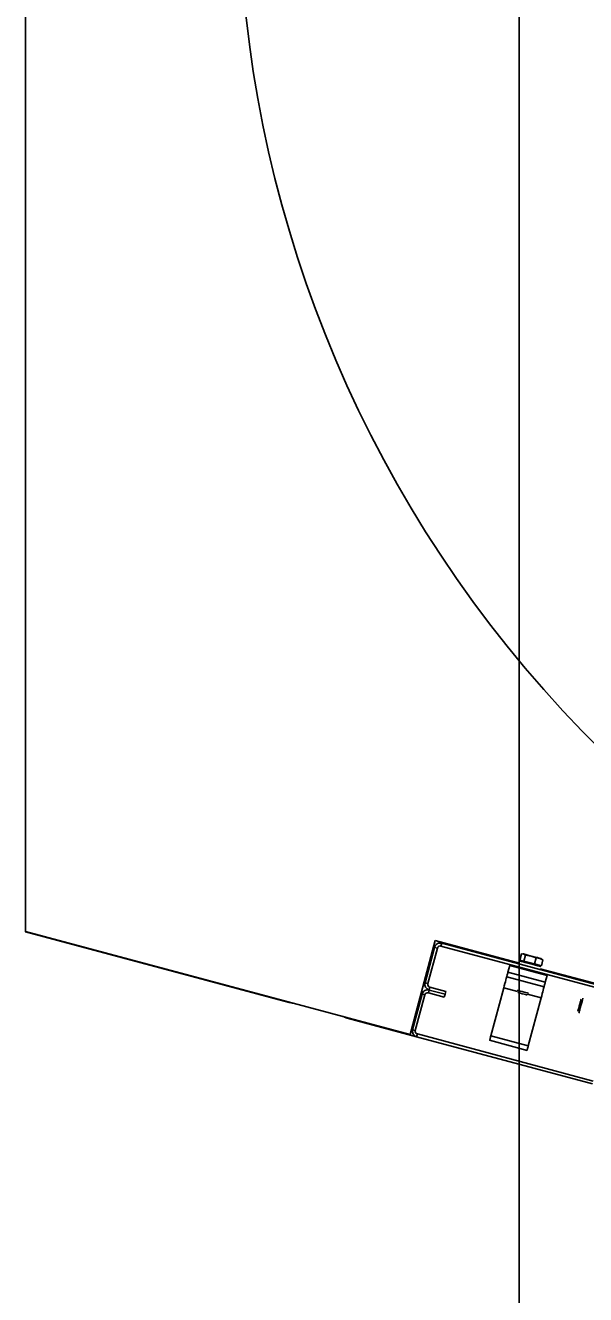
# Model space of a CAD drawing. Extents: x -264222 to -263592, y -1242345 to -1242048.
# Drawn here: x -263795.785 to -263795.51, y -1242207.417 to -1242206.795 of the extents above; entities that cross this region are included whole.
import ezdxf

# ---------------------------------------------------------------- set-up
doc = ezdxf.new("R2010")
doc.units = 0
doc.layers.add('HESCON_OSI_STAVBY_KFA', color=7, linetype='Continuous')
doc.layers.add('KFA_2D_SITUACIA_DSP', color=7, linetype='Continuous')

msp = doc.modelspace()

# ---------------------------------------------------------------- linework, layer by layer
at = {"layer": 'HESCON_OSI_STAVBY_KFA'}
msp.add_line((-263795.54279, -1242083.23724), (-263795.54279, -1242246.70724), dxfattribs=at)
at = {"layer": 'KFA_2D_SITUACIA_DSP'}
for p, q in [((-263795.7849, -1242206.7251), (-263795.7849, -1242207.23926)), ((-263795.59623, -1242207.28981), (-263795.7849, -1242207.23926)), ((-263795.7849, -1242207.23926), (-263795.7849, -1242207.23953)), ((-263795.7849, -1242207.23953), (-263795.65552, -1242207.2742)), ((-263795.58389, -1242207.24375), (-263795.59623, -1242207.28981)), ((-263795.58422, -1242207.24708), (-263795.58889, -1242207.26451)), ((-263795.58284, -1242207.24744), (-263795.58751, -1242207.26488)), ((-263795.58284, -1242207.24744), (-263795.58422, -1242207.24708)), ((-263795.54253, -1242207.25483), (-263795.58389, -1242207.24375)), ((-263795.58073, -1242207.24506), (-263795.5811, -1242207.24644)), ((-263795.49484, -1242207.26955), (-263795.5811, -1242207.24644)), ((-263795.49447, -1242207.26817), (-263795.58073, -1242207.24506)), ((-263795.54233, -1242207.25329), (-263795.54154, -1242207.25034)), ((-263795.54037, -1242207.25381), (-263795.54233, -1242207.25329)), ((-263795.54208, -1242207.25384), (-263795.54225, -1242207.2538)), ((-263795.54158, -1242207.25398), (-263795.54208, -1242207.25384)), ((-263795.54078, -1242207.25419), (-263795.54158, -1242207.25398)), ((-263795.54126, -1242207.25031), (-263795.54154, -1242207.25034)), ((-263795.54037, -1242207.25041), (-263795.54126, -1242207.25031)), ((-263795.53973, -1242207.25447), (-263795.54078, -1242207.25419)), ((-263795.54071, -1242207.25028), (-263795.54058, -1242207.25031)), ((-263795.54058, -1242207.25031), (-263795.54013, -1242207.25043)), ((-263795.53958, -1242207.25086), (-263795.54037, -1242207.25041)), ((-263795.54037, -1242207.25381), (-263795.53958, -1242207.25086)), ((-263795.53513, -1242207.25521), (-263795.54037, -1242207.25381)), ((-263795.54013, -1242207.25043), (-263795.53939, -1242207.25063)), ((-263795.53851, -1242207.2548), (-263795.53973, -1242207.25447)), ((-263795.53686, -1242207.25134), (-263795.53958, -1242207.25086)), ((-263795.53939, -1242207.25063), (-263795.53841, -1242207.25089)), ((-263795.53721, -1242207.25515), (-263795.53851, -1242207.2548)), ((-263795.53841, -1242207.25089), (-263795.53728, -1242207.2512)), ((-263795.53728, -1242207.2512), (-263795.53606, -1242207.25152)), ((-263795.5359, -1242207.2555), (-263795.53721, -1242207.25515)), ((-263795.53434, -1242207.25226), (-263795.53686, -1242207.25134)), ((-263795.53606, -1242207.25152), (-263795.53486, -1242207.25184)), ((-263795.53468, -1242207.25582), (-263795.5359, -1242207.2555)), ((-263795.53513, -1242207.25521), (-263795.53434, -1242207.25226)), ((-263795.53184, -1242207.25609), (-263795.53513, -1242207.25521)), ((-263795.53486, -1242207.25184), (-263795.53376, -1242207.25214)), ((-263795.53261, -1242207.25248), (-263795.53434, -1242207.25226)), ((-263795.53376, -1242207.25214), (-263795.53284, -1242207.25238)), ((-263795.53284, -1242207.25238), (-263795.53217, -1242207.25256)), ((-263795.53105, -1242207.25315), (-263795.53261, -1242207.25248)), ((-263795.53217, -1242207.25256), (-263795.5318, -1242207.25266)), ((-263795.53184, -1242207.25609), (-263795.53105, -1242207.25315)), ((-263795.5318, -1242207.25266), (-263795.53174, -1242207.25268)), ((-263795.54909, -1242207.2624), (-263795.54895, -1242207.26189)), ((-263795.54895, -1242207.26189), (-263795.54887, -1242207.26158)), ((-263795.54887, -1242207.26158), (-263795.54884, -1242207.26147)), ((-263795.54883, -1242207.26143), (-263795.54884, -1242207.26147)), ((-263795.53048, -1242207.26639), (-263795.54884, -1242207.26147)), ((-263795.54879, -1242207.26131), (-263795.54883, -1242207.26143)), ((-263795.54874, -1242207.2611), (-263795.54879, -1242207.26131)), ((-263795.54866, -1242207.26083), (-263795.54874, -1242207.2611)), ((-263795.54858, -1242207.26049), (-263795.54866, -1242207.26083)), ((-263795.54847, -1242207.26011), (-263795.54858, -1242207.26049)), ((-263795.54836, -1242207.2597), (-263795.54847, -1242207.26011)), ((-263795.54825, -1242207.25927), (-263795.54836, -1242207.2597)), ((-263795.54736, -1242207.25597), (-263795.54825, -1242207.25927)), ((-263795.52989, -1242207.26419), (-263795.54825, -1242207.25927)), ((-263795.54736, -1242207.25597), (-263795.52901, -1242207.26089)), ((-263795.53364, -1242207.2561), (-263795.53468, -1242207.25582)), ((-263795.53284, -1242207.25632), (-263795.53364, -1242207.2561)), ((-263795.53233, -1242207.25645), (-263795.53284, -1242207.25632)), ((-263795.0819, -1242207.37826), (-263795.53244, -1242207.25754)), ((-263795.53216, -1242207.2565), (-263795.53233, -1242207.25645)), ((-263795.52901, -1242207.26089), (-263795.52989, -1242207.26419)), ((-263795.58889, -1242207.26451), (-263795.58751, -1242207.26488)), ((-263795.58688, -1242207.268), (-263795.58724, -1242207.26938)), ((-263795.58651, -1242207.26662), (-263795.58688, -1242207.268)), ((-263795.58688, -1242207.268), (-263795.57908, -1242207.27009)), ((-263795.57908, -1242207.27009), (-263795.58688, -1242207.268)), ((-263795.58651, -1242207.26662), (-263795.57871, -1242207.26871)), ((-263795.55031, -1242207.26698), (-263795.55661, -1242207.29047)), ((-263795.55031, -1242207.26698), (-263795.55003, -1242207.26591)), ((-263795.54349, -1242207.26881), (-263795.55031, -1242207.26698)), ((-263795.55003, -1242207.26591), (-263795.54975, -1242207.26487)), ((-263795.54975, -1242207.26487), (-263795.54949, -1242207.26392)), ((-263795.54949, -1242207.26392), (-263795.54927, -1242207.26309)), ((-263795.54927, -1242207.26309), (-263795.54909, -1242207.2624)), ((-263795.54364, -1242207.26814), (-263795.54364, -1242207.26814)), ((-263795.54364, -1242207.26814), (-263795.54344, -1242207.26819)), ((-263795.53092, -1242207.268), (-263795.53114, -1242207.26884)), ((-263795.53073, -1242207.26732), (-263795.53092, -1242207.268)), ((-263795.5306, -1242207.26681), (-263795.53073, -1242207.26732)), ((-263795.53051, -1242207.2665), (-263795.5306, -1242207.26681)), ((-263795.53048, -1242207.26639), (-263795.53051, -1242207.2665)), ((-263795.53048, -1242207.26639), (-263795.53047, -1242207.26635)), ((-263795.53047, -1242207.26635), (-263795.53044, -1242207.26622)), ((-263795.53044, -1242207.26622), (-263795.53039, -1242207.26602)), ((-263795.53039, -1242207.26602), (-263795.53031, -1242207.26575)), ((-263795.53031, -1242207.26575), (-263795.53022, -1242207.26541)), ((-263795.53022, -1242207.26541), (-263795.53012, -1242207.26503)), ((-263795.53012, -1242207.26503), (-263795.53001, -1242207.26462)), ((-263795.53001, -1242207.26462), (-263795.52989, -1242207.26419)), ((-263795.65552, -1242207.2742), (-263795.65409, -1242207.27443)), ((-263795.59037, -1242207.27002), (-263795.59504, -1242207.28745)), ((-263795.58899, -1242207.27039), (-263795.59366, -1242207.28782)), ((-263795.58899, -1242207.27039), (-263795.59037, -1242207.27002)), ((-263795.57944, -1242207.27147), (-263795.58724, -1242207.26938)), ((-263795.57908, -1242207.27009), (-263795.57944, -1242207.27147)), ((-263795.57871, -1242207.26871), (-263795.57908, -1242207.27009)), ((-263795.54344, -1242207.26819), (-263795.54294, -1242207.26832)), ((-263795.5434, -1242207.26923), (-263795.54324, -1242207.26927)), ((-263795.54324, -1242207.26927), (-263795.54276, -1242207.2694)), ((-263795.54294, -1242207.26832), (-263795.54219, -1242207.26852)), ((-263795.54276, -1242207.2694), (-263795.54204, -1242207.26959)), ((-263795.54219, -1242207.26852), (-263795.54129, -1242207.26877)), ((-263795.54204, -1242207.26959), (-263795.54118, -1242207.26982)), ((-263795.54129, -1242207.26877), (-263795.54033, -1242207.26902)), ((-263795.54118, -1242207.26982), (-263795.54031, -1242207.27005)), ((-263795.54033, -1242207.26902), (-263795.53944, -1242207.26926)), ((-263795.54031, -1242207.27005), (-263795.53957, -1242207.27025)), ((-263795.53957, -1242207.27025), (-263795.53907, -1242207.27039)), ((-263795.53944, -1242207.26926), (-263795.53873, -1242207.26945)), ((-263795.53907, -1242207.27039), (-263795.53898, -1242207.27041)), ((-263795.53898, -1242207.27041), (-263795.53888, -1242207.27044)), ((-263795.53873, -1242207.26945), (-263795.53827, -1242207.26958)), ((-263795.53196, -1242207.2719), (-263795.5386, -1242207.27012)), ((-263795.53827, -1242207.26958), (-263795.53813, -1242207.26961)), ((-263795.53196, -1242207.2719), (-263795.53825, -1242207.29539)), ((-263795.53167, -1242207.27082), (-263795.53196, -1242207.2719)), ((-263795.5314, -1242207.26979), (-263795.53167, -1242207.27082)), ((-263795.53114, -1242207.26884), (-263795.5314, -1242207.26979)), ((-263795.51301, -1242207.27495), (-263795.51276, -1242207.27403)), ((-263795.51276, -1242207.27403), (-263795.51255, -1242207.27326)), ((-263795.51255, -1242207.27326), (-263795.51241, -1242207.27272)), ((-263795.51241, -1242207.27272), (-263795.51235, -1242207.27249)), ((-263795.51235, -1242207.27249), (-263795.51235, -1242207.27248)), ((-263795.5119, -1242207.27358), (-263795.51217, -1242207.27457)), ((-263795.51169, -1242207.27278), (-263795.5119, -1242207.27358)), ((-263795.51154, -1242207.27223), (-263795.51169, -1242207.27278)), ((-263795.51148, -1242207.27199), (-263795.51154, -1242207.27223)), ((-263795.51147, -1242207.27198), (-263795.51148, -1242207.27199)), ((-263795.65409, -1242207.27443), (-263795.65358, -1242207.27445)), ((-263795.51394, -1242207.27843), (-263795.51387, -1242207.27819)), ((-263795.51394, -1242207.27845), (-263795.51394, -1242207.27843)), ((-263795.51387, -1242207.27819), (-263795.51373, -1242207.27764)), ((-263795.51373, -1242207.27764), (-263795.51352, -1242207.27686)), ((-263795.51352, -1242207.27686), (-263795.51327, -1242207.27593)), ((-263795.51337, -1242207.27907), (-263795.51344, -1242207.27931)), ((-263795.51344, -1242207.27931), (-263795.51344, -1242207.27932)), ((-263795.51323, -1242207.27852), (-263795.51337, -1242207.27907)), ((-263795.51327, -1242207.27593), (-263795.51301, -1242207.27495)), ((-263795.51301, -1242207.27772), (-263795.51323, -1242207.27852)), ((-263795.51275, -1242207.27673), (-263795.51301, -1242207.27772)), ((-263795.51246, -1242207.27565), (-263795.51275, -1242207.27673)), ((-263795.51217, -1242207.27457), (-263795.51246, -1242207.27565)), ((-263795.62887, -1242207.28107), (-263795.62842, -1242207.28131)), ((-263795.62842, -1242207.28131), (-263795.62707, -1242207.28182)), ((-263795.62707, -1242207.28182), (-263795.59302, -1242207.29094)), ((-263795.59504, -1242207.28745), (-263795.59366, -1242207.28782)), ((-263795.59265, -1242207.28957), (-263795.59302, -1242207.29094)), ((-263795.59302, -1242207.29094), (-263795.50677, -1242207.31405)), ((-263795.59265, -1242207.28957), (-263795.5064, -1242207.31268)), ((-263795.55719, -1242207.29263), (-263795.5572, -1242207.29267)), ((-263795.53884, -1242207.29759), (-263795.5572, -1242207.29267)), ((-263795.55715, -1242207.29251), (-263795.55719, -1242207.29263)), ((-263795.5571, -1242207.2923), (-263795.55715, -1242207.29251)), ((-263795.55702, -1242207.29203), (-263795.5571, -1242207.2923)), ((-263795.55694, -1242207.29169), (-263795.55702, -1242207.29203)), ((-263795.55683, -1242207.29131), (-263795.55694, -1242207.29169)), ((-263795.55672, -1242207.2909), (-263795.55683, -1242207.29131)), ((-263795.55661, -1242207.29047), (-263795.55672, -1242207.2909)), ((-263795.53825, -1242207.29539), (-263795.55661, -1242207.29047)), ((-263795.53884, -1242207.29759), (-263795.53883, -1242207.29755)), ((-263795.53883, -1242207.29755), (-263795.5388, -1242207.29742)), ((-263795.5388, -1242207.29742), (-263795.53875, -1242207.29722)), ((-263795.53875, -1242207.29722), (-263795.53867, -1242207.29695)), ((-263795.53867, -1242207.29695), (-263795.53858, -1242207.29661)), ((-263795.53858, -1242207.29661), (-263795.53848, -1242207.29623)), ((-263795.53848, -1242207.29623), (-263795.53837, -1242207.29582)), ((-263795.53837, -1242207.29582), (-263795.53825, -1242207.29539))]:
    msp.add_line(p, q, dxfattribs=at)
for centre, radius, start, end in [((-263795.0819, -1242206.72463), 0.5985, 144.56502, 35.43498), ((-263795.58147, -1242207.24781), 0.00285, 74.99999, 165), ((-263795.58147, -1242207.24781), 0.00143, 74.99999, 165), ((-263795.5407, -1242207.25372), 0.000475, 165, 254.99999), ((-263795.53347, -1242207.25566), 0.000475, 254.99999, 345), ((-263795.58761, -1242207.27075), 0.00285, 74.99999, 165), ((-263795.58614, -1242207.26525), 0.00285, 165, 254.99999), ((-263795.58614, -1242207.26525), 0.00143, 165, 254.99999), ((-263795.58761, -1242207.27075), 0.00143, 74.99999, 165), ((-263795.59229, -1242207.28819), 0.00285, 165, 254.99999), ((-263795.59229, -1242207.28819), 0.00143, 165, 254.99999)]:
    msp.add_arc(centre, radius, start, end, dxfattribs=at)

doc.saveas('drawing.dxf')
